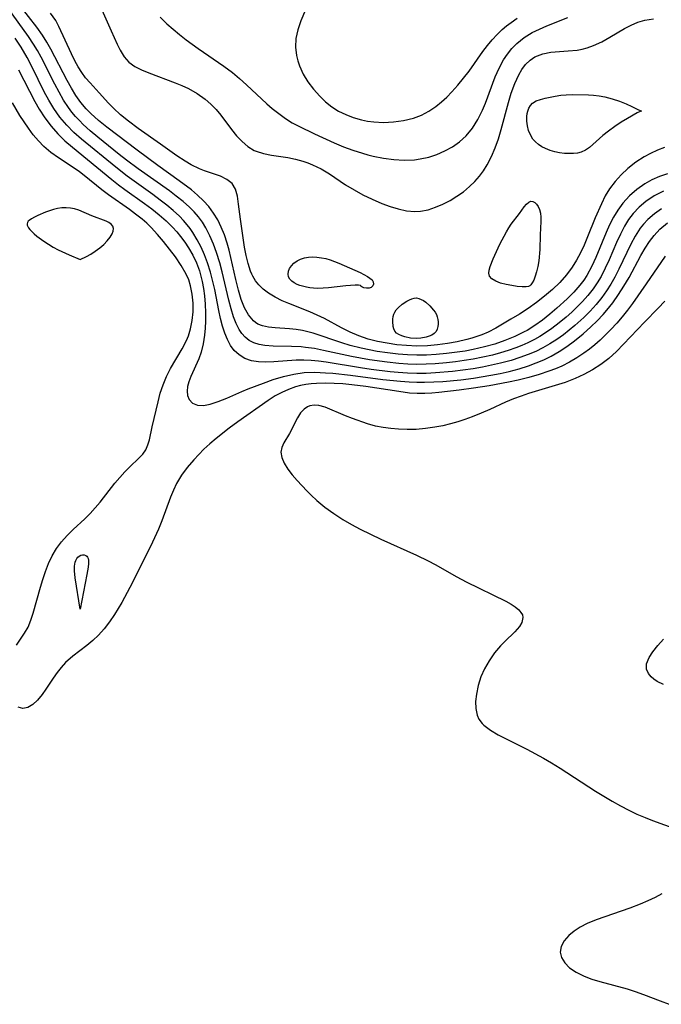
# Model space of a CAD drawing. Header units: inches. Extents: x 1073367 to 1082519, y 1569854 to 1574957.
# Tile 432 of 565: x 1078718 to 1078832, y 1573324 to 1573500. Entities that reach past the tile are written whole.
import ezdxf

# ---------------------------------------------------------------- set-up
doc = ezdxf.new("R2010")
doc.units = ezdxf.units.IN
doc.header["$MEASUREMENT"] = 0
doc.layers.add('CGG_CurvaNivelLidar_v1', color=7, linetype='Continuous', lineweight=30, true_color=0x008008)

msp = doc.modelspace()

# ---------------------------------------------------------------- linework, layer by layer
at = {"layer": 'CGG_CurvaNivelLidar_v1'}
for points in [[(1078833.1434, 1573472.3492, 69.5), (1078831.7221, 1573471.857, 69.5), (1078830.3534, 1573471.2585, 69.5), (1078829.0884, 1573470.5606, 69.5), (1078827.6617, 1573469.5609, 69.5), (1078826.3555, 1573468.4057, 69.5), (1078825.1838, 1573467.1052, 69.5), (1078824.3085, 1573465.896, 69.5), (1078823.5273, 1573464.6058, 69.5), (1078822.8253, 1573463.2535, 69.5), (1078822.2145, 1573461.9152, 69.5), (1078820.3656, 1573457.4202, 69.5), (1078819.6708, 1573455.8934, 69.5), (1078818.778, 1573454.2436, 69.5), (1078818.2266, 1573453.3933, 69.5), (1078817.5545, 1573452.4898, 69.5), (1078816.4708, 1573451.2381, 69.5), (1078815.2976, 1573450.0555, 69.5), (1078813.4497, 1573448.391, 69.5), (1078812.1765, 1573447.325, 69.5), (1078810.869, 1573446.2992, 69.5), (1078809.5197, 1573445.333, 69.5), (1078808.1177, 1573444.4504, 69.5), (1078807.6229, 1573444.1721, 69.5), (1078805.9394, 1573443.3453, 69.5), (1078804.1896, 1573442.6381, 69.5), (1078802.3894, 1573442.031, 69.5), (1078800.5502, 1573441.5142, 69.5), (1078798.5017, 1573441.0471, 69.5), (1078797.0862, 1573440.7827, 69.5), (1078795.6612, 1573440.5582, 69.5), (1078793.7842, 1573440.3211, 69.5), (1078791.8997, 1573440.1502, 69.5), (1078790.2008, 1573440.0594, 69.5), (1078788.5012, 1573440.0392, 69.5), (1078786.8157, 1573440.0982, 69.5), (1078785.134, 1573440.2261, 69.5), (1078783.2653, 1573440.4369, 69.5), (1078781.4094, 1573440.7143, 69.5), (1078779.983, 1573440.9754, 69.5), (1078778.5714, 1573441.2787, 69.5), (1078776.5948, 1573441.7874, 69.5), (1078775.1083, 1573442.2358, 69.5), (1078769.986, 1573443.9615, 69.5), (1078769.0585, 1573444.2143, 69.5), (1078768.1305, 1573444.4207, 69.5), (1078766.9618, 1573444.6142, 69.5), (1078765.8101, 1573444.7411, 69.5), (1078763.2359, 1573444.9003, 69.5), (1078762.0469, 1573445.0239, 69.5), (1078760.9498, 1573445.266, 69.5), (1078760.1575, 1573445.5921, 69.5), (1078759.7417, 1573445.8488, 69.5), (1078759.3523, 1573446.1664, 69.5), (1078758.4893, 1573447.2061, 69.5), (1078757.7849, 1573448.501, 69.5), (1078757.1999, 1573449.9829, 69.5), (1078756.7047, 1573451.599, 69.5), (1078756.229, 1573453.4941, 69.5), (1078755.0237, 1573458.7697, 69.5), (1078754.6811, 1573460.0171, 69.5), (1078754.2032, 1573461.4643, 69.5), (1078753.6359, 1573462.8662, 69.5), (1078753.0023, 1573464.148, 69.5), (1078752.2714, 1573465.3637, 69.5), (1078751.4336, 1573466.4988, 69.5), (1078750.4724, 1573467.5539, 69.5), (1078749.4178, 1573468.536, 69.5), (1078748.2958, 1573469.4694, 69.5), (1078746.1447, 1573471.101, 69.5), (1078742.3119, 1573473.8405, 69.5), (1078738.6546, 1573476.5357, 69.5), (1078733.2199, 1573480.6777, 69.5), (1078731.7644, 1573481.8462, 69.5), (1078730.3873, 1573483.0768, 69.5), (1078729.5444, 1573483.9417, 69.5), (1078728.6203, 1573485.0498, 69.5), (1078727.732, 1573486.3042, 69.5), (1078726.9149, 1573487.6199, 69.5), (1078726.1491, 1573488.9798, 69.5), (1078723.2625, 1573494.5516, 69.5), (1078722.5437, 1573495.8208, 69.5), (1078721.7743, 1573497.0562, 69.5), (1078720.7757, 1573498.4789, 69.5), (1078714.8196, 1573506.1533, 69.5)], [(1078832.4218, 1573469.2317, 70), (1078830.7971, 1573468.4184, 70), (1078829.2914, 1573467.4318, 70), (1078828.0913, 1573466.4164, 70), (1078827.0171, 1573465.2649, 70), (1078826.2138, 1573464.1892, 70), (1078825.4975, 1573463.0365, 70), (1078824.75, 1573461.612, 70), (1078824.0685, 1573460.1322, 70), (1078822.7301, 1573457.0065, 70), (1078822.0541, 1573455.5174, 70), (1078821.3112, 1573454.0659, 70), (1078820.6354, 1573452.9272, 70), (1078819.8913, 1573451.8339, 70), (1078818.9839, 1573450.6756, 70), (1078818.003, 1573449.5756, 70), (1078817.0636, 1573448.6285, 70), (1078816.0846, 1573447.717, 70), (1078815.0761, 1573446.833, 70), (1078813.8385, 1573445.8055, 70), (1078812.5663, 1573444.8227, 70), (1078811.2517, 1573443.9019, 70), (1078810.3745, 1573443.3491, 70), (1078809.474, 1573442.8358, 70), (1078808.241, 1573442.2204, 70), (1078807.1865, 1573441.7616, 70), (1078806.1108, 1573441.3436, 70), (1078804.7544, 1573440.8737, 70), (1078803.376, 1573440.4512, 70), (1078801.9794, 1573440.0734, 70), (1078800.2651, 1573439.6733, 70), (1078798.5333, 1573439.3314, 70), (1078796.9438, 1573439.0673, 70), (1078795.3463, 1573438.8453, 70), (1078793.743, 1573438.6642, 70), (1078791.7559, 1573438.5003, 70), (1078790.1298, 1573438.4227, 70), (1078788.5029, 1573438.406, 70), (1078786.8881, 1573438.4577, 70), (1078785.2748, 1573438.568, 70), (1078783.2142, 1573438.7769, 70), (1078780.0485, 1573439.2189, 70), (1078776.812, 1573439.809, 70), (1078771.8771, 1573440.8894, 70), (1078770.257, 1573441.2046, 70), (1078768.6508, 1573441.4403, 70), (1078767.8526, 1573441.5172, 70), (1078766.1516, 1573441.6008, 70), (1078762.8861, 1573441.6633, 70), (1078761.3689, 1573441.7784, 70), (1078760.3677, 1573441.9499, 70), (1078759.4378, 1573442.2378, 70), (1078758.6099, 1573442.6654, 70), (1078757.8792, 1573443.2405, 70), (1078757.3154, 1573443.8786, 70), (1078756.8283, 1573444.6156, 70), (1078756.2888, 1573445.6886, 70), (1078755.8264, 1573446.8682, 70), (1078755.367, 1573448.3053, 70), (1078754.9589, 1573449.818, 70), (1078753.768, 1573454.8866, 70), (1078753.3519, 1573456.4671, 70), (1078752.7862, 1573458.3249, 70), (1078752.2372, 1573459.8423, 70), (1078751.6076, 1573461.311, 70), (1078750.8815, 1573462.7147, 70), (1078750.2596, 1573463.717, 70), (1078749.565, 1573464.6637, 70), (1078748.7858, 1573465.5583, 70), (1078747.9412, 1573466.403, 70), (1078746.8082, 1573467.4146, 70), (1078745.6144, 1573468.3825, 70), (1078744.3746, 1573469.3164, 70), (1078738.8164, 1573473.2143, 70), (1078736.72, 1573474.7886, 70), (1078735.4487, 1573475.7867, 70), (1078731.6005, 1573478.8925, 70), (1078730.2908, 1573479.9951, 70), (1078729.0324, 1573481.1346, 70), (1078728.3359, 1573481.8228, 70), (1078727.672, 1573482.5381, 70), (1078727.0135, 1573483.3267, 70), (1078726.397, 1573484.1494, 70), (1078725.5196, 1573485.48, 70), (1078724.7135, 1573486.8653, 70), (1078723.9558, 1573488.2879, 70), (1078721.5028, 1573493.1427, 70), (1078720.8563, 1573494.3164, 70), (1078720.1692, 1573495.4643, 70), (1078719.2865, 1573496.7957, 70), (1078713.6751, 1573504.533, 70)], [(1078769.4451, 1573503.5944, 70), (1078767.7931, 1573499.5809, 70), (1078767.269, 1573498.0185, 70), (1078766.9339, 1573496.4546, 70), (1078766.8577, 1573494.9167, 70), (1078767.0349, 1573493.3912, 70), (1078767.2664, 1573492.4692, 70), (1078767.5798, 1573491.5624, 70), (1078768.2422, 1573490.1161, 70), (1078769.0711, 1573488.7306, 70), (1078770.0713, 1573487.3993, 70), (1078771.1946, 1573486.1545, 70), (1078772.2337, 1573485.1677, 70), (1078773.3551, 1573484.2794, 70), (1078774.5422, 1573483.5323, 70), (1078775.8045, 1573482.902, 70), (1078777.1239, 1573482.3819, 70), (1078778.5946, 1573481.9481, 70), (1078779.6883, 1573481.7258, 70), (1078780.7974, 1573481.5802, 70), (1078782.5697, 1573481.4973, 70), (1078784.3412, 1573481.58, 70), (1078786.089, 1573481.8222, 70), (1078787.8843, 1573482.2677, 70), (1078789.3014, 1573482.8101, 70), (1078790.6311, 1573483.4981, 70), (1078791.8831, 1573484.3292, 70), (1078792.8777, 1573485.1392, 70), (1078793.8221, 1573486.0258, 70), (1078794.73, 1573486.9677, 70), (1078795.7897, 1573488.1543, 70), (1078796.8088, 1573489.386, 70), (1078797.7794, 1573490.6576, 70), (1078800.2629, 1573494.1453, 70), (1078801.0833, 1573495.2045, 70), (1078801.9099, 1573496.1978, 70), (1078802.7769, 1573497.1449, 70), (1078803.6963, 1573498.0311, 70), (1078804.4687, 1573498.6827, 70), (1078805.2748, 1573499.2967, 70), (1078806.3592, 1573500.0517, 70)], [(1078832.6183, 1573477.039, 69), (1078831.3639, 1573476.5434, 69), (1078830.1452, 1573475.9828, 69), (1078828.9706, 1573475.3515, 69), (1078827.5166, 1573474.4101, 69), (1078826.0934, 1573473.2848, 69), (1078824.898, 1573472.18, 69), (1078823.7997, 1573470.9892, 69), (1078822.826, 1573469.7002, 69), (1078822.0475, 1573468.4008, 69), (1078821.3643, 1573467.028, 69), (1078820.291, 1573464.5353, 69), (1078818.9179, 1573461.0938, 69), (1078818.3117, 1573459.6525, 69), (1078817.6504, 1573458.2465, 69), (1078816.9554, 1573456.9703, 69), (1078816.1923, 1573455.7452, 69), (1078815.1663, 1573454.3323, 69), (1078813.9656, 1573452.9929, 69), (1078812.6479, 1573451.7483, 69), (1078811.2529, 1573450.566, 69), (1078809.8063, 1573449.4259, 69), (1078808.3093, 1573448.3465, 69), (1078806.7977, 1573447.3685, 69), (1078805.2593, 1573446.4314, 69), (1078802.5609, 1573444.8583, 69), (1078801.1687, 1573444.1564, 69), (1078800.0517, 1573443.6793, 69), (1078798.2689, 1573443.0603, 69), (1078797.388, 1573442.8097, 69), (1078795.676, 1573442.4069, 69), (1078793.9364, 1573442.0939, 69), (1078792.1783, 1573441.8649, 69), (1078790.4091, 1573441.7214, 69), (1078788.51, 1573441.6733, 69), (1078786.6252, 1573441.7455, 69), (1078784.8904, 1573441.9081, 69), (1078783.1709, 1573442.1559, 69), (1078781.4746, 1573442.4902, 69), (1078779.8115, 1573442.9193, 69), (1078778.1571, 1573443.4719, 69), (1078776.6272, 1573444.1199, 69), (1078775.0807, 1573444.9042, 69), (1078772.0375, 1573446.5503, 69), (1078770.746, 1573447.1734, 69), (1078769.436, 1573447.7483, 69), (1078765.683, 1573449.2308, 69), (1078764.5112, 1573449.7327, 69), (1078763.2207, 1573450.3815, 69), (1078762.0243, 1573451.1081, 69), (1078761.1034, 1573451.7937, 69), (1078760.2969, 1573452.5739, 69), (1078759.742, 1573453.2997, 69), (1078759.273, 1573454.1002, 69), (1078759.0897, 1573454.4762, 69), (1078758.8569, 1573455.0206, 69), (1078758.4032, 1573456.3764, 69), (1078758.0542, 1573457.8076, 69), (1078757.7775, 1573459.2862, 69), (1078757.0529, 1573464.2938, 69), (1078756.7226, 1573466.9126, 69), (1078756.4961, 1573468.3476, 69), (1078756.1409, 1573469.6049, 69), (1078755.5547, 1573470.6195, 69), (1078754.6391, 1573471.3601, 69), (1078753.4634, 1573471.9014, 69), (1078750.6536, 1573472.8724, 69), (1078749.773, 1573473.231, 69), (1078748.2547, 1573473.9675, 69), (1078747.1761, 1573474.5847, 69), (1078745.7107, 1573475.5449, 69), (1078742.7834, 1573477.6444, 69), (1078738.8268, 1573480.4064, 69), (1078737.0767, 1573481.7339, 69), (1078735.6876, 1573482.8664, 69), (1078734.3955, 1573484.0469, 69), (1078733.5321, 1573484.9516, 69), (1078731.8959, 1573486.7823, 69), (1078730.2424, 1573488.5465, 69), (1078729.4554, 1573489.4693, 69), (1078728.7682, 1573490.4092, 69), (1078728.1351, 1573491.4064, 69), (1078727.5482, 1573492.4471, 69), (1078726.9136, 1573493.6954, 69), (1078724.7, 1573498.5794, 69), (1078724.1312, 1573499.6283, 69), (1078723.204, 1573500.9864, 69)], [(1078732.3519, 1573501.5542, 69), (1078733.9895, 1573497.8086, 69), (1078735.0711, 1573495.4448, 69), (1078735.6279, 1573494.3601, 69), (1078736.3303, 1573493.2016, 69), (1078737.162, 1573492.2261, 69), (1078738.1963, 1573491.4676, 69), (1078739.4051, 1573490.8538, 69), (1078740.7108, 1573490.3144, 69), (1078745.4266, 1573488.5665, 69), (1078746.6258, 1573488.0785, 69), (1078747.7997, 1573487.5341, 69), (1078749.3408, 1573486.6626, 69), (1078750.7754, 1573485.6425, 69), (1078751.7817, 1573484.7658, 69), (1078752.7103, 1573483.8188, 69), (1078753.5612, 1573482.8181, 69), (1078755.4476, 1573480.2619, 69), (1078756.3551, 1573479.1409, 69), (1078757.3285, 1573478.1162, 69), (1078758.3782, 1573477.2282, 69), (1078759.519, 1573476.5246, 69), (1078759.8566, 1573476.3681, 69), (1078761.1702, 1573475.9362, 69), (1078762.5652, 1573475.664, 69), (1078765.5098, 1573475.2383, 69), (1078766.8282, 1573474.9692, 69), (1078768.1461, 1573474.6072, 69), (1078769.0273, 1573474.3037, 69), (1078769.8977, 1573473.9528, 69), (1078771.4224, 1573473.2136, 69), (1078772.8945, 1573472.3523, 69), (1078775.7783, 1573470.4081, 69), (1078777.2938, 1573469.4772, 69), (1078778.8676, 1573468.6169, 69), (1078780.5378, 1573467.8054, 69), (1078782.233, 1573467.078, 69), (1078783.7059, 1573466.5286, 69), (1078785.1798, 1573466.0813, 69), (1078786.6501, 1573465.7736, 69), (1078788.1123, 1573465.6525, 69), (1078789.1123, 1573465.7061, 69), (1078790.474, 1573465.9606, 69), (1078791.8179, 1573466.3863, 69), (1078793.1404, 1573466.949, 69), (1078794.4364, 1573467.6227, 69), (1078795.6366, 1573468.351, 69), (1078796.7929, 1573469.1617, 69), (1078797.8893, 1573470.0587, 69), (1078798.8227, 1573470.9586, 69), (1078799.6793, 1573471.9379, 69), (1078800.3878, 1573472.9048, 69), (1078801.0249, 1573473.9311, 69), (1078801.7865, 1573475.4102, 69), (1078802.443, 1573476.9598, 69), (1078803.0116, 1573478.5596, 69), (1078803.5251, 1573480.2489, 69), (1078804.8362, 1573485.0772, 69), (1078805.3193, 1573486.6868, 69), (1078805.9248, 1573488.4045, 69), (1078806.6332, 1573489.9877, 69), (1078807.194, 1573490.9561, 69), (1078807.8397, 1573491.8159, 69), (1078808.6759, 1573492.6152, 69), (1078809.5406, 1573493.1787, 69), (1078810.9146, 1573493.7181, 69), (1078812.3754, 1573494, 69), (1078813.9021, 1573494.1347, 69), (1078815.4593, 1573494.2222, 69), (1078817.0519, 1573494.37, 69), (1078817.9766, 1573494.5363, 69), (1078818.8635, 1573494.7748, 69), (1078819.954, 1573495.1802, 69), (1078821.4284, 1573495.8839, 69), (1078822.8805, 1573496.6921, 69), (1078825.484, 1573498.2157, 69), (1078826.6587, 1573498.8365, 69), (1078827.8574, 1573499.3613, 69), (1078829.0945, 1573499.7433, 69), (1078830.6383, 1573499.9671, 69)], [(1078742.7635, 1573500.225, 69.5), (1078743.9516, 1573499.0817, 69.5), (1078745.0628, 1573498.09, 69.5), (1078746.2076, 1573497.1318, 69.5), (1078747.3804, 1573496.2051, 69.5), (1078749.486, 1573494.6595, 69.5), (1078754.0866, 1573491.5274, 69.5), (1078755.6221, 1573490.3919, 69.5), (1078756.8995, 1573489.3336, 69.5), (1078758.1354, 1573488.2236, 69.5), (1078761.7402, 1573484.8398, 69.5), (1078762.7219, 1573483.9822, 69.5), (1078763.8631, 1573483.0742, 69.5), (1078765.0503, 1573482.2284, 69.5), (1078766.2833, 1573481.4514, 69.5), (1078767.4464, 1573480.8055, 69.5), (1078770.2156, 1573479.4442, 69.5), (1078773.777, 1573477.8586, 69.5), (1078775.4244, 1573477.1803, 69.5), (1078777.0871, 1573476.5542, 69.5), (1078778.7689, 1573476.0071, 69.5), (1078779.7385, 1573475.7409, 69.5), (1078780.7136, 1573475.5068, 69.5), (1078782.5577, 1573475.1452, 69.5), (1078784.4023, 1573474.897, 69.5), (1078786.2358, 1573474.7864, 69.5), (1078788.0448, 1573474.8508, 69.5), (1078789.081, 1573474.9876, 69.5), (1078790.5942, 1573475.3258, 69.5), (1078792.0626, 1573475.8066, 69.5), (1078793.4743, 1573476.4179, 69.5), (1078794.8134, 1573477.1569, 69.5), (1078796.0996, 1573478.0592, 69.5), (1078797.2618, 1573479.1098, 69.5), (1078798.405, 1573480.4892, 69.5), (1078799.3702, 1573482.0306, 69.5), (1078800.1786, 1573483.6924, 69.5), (1078800.7021, 1573484.9551, 69.5), (1078802.4665, 1573489.5946, 69.5), (1078803.1509, 1573491.1489, 69.5), (1078803.9385, 1573492.6231, 69.5), (1078804.6344, 1573493.6741, 69.5), (1078805.4151, 1573494.6497, 69.5), (1078806.2807, 1573495.5401, 69.5), (1078807.5911, 1573496.6002, 69.5), (1078809.0297, 1573497.4963, 69.5), (1078810.3236, 1573498.1382, 69.5), (1078811.6675, 1573498.7103, 69.5), (1078815.4034, 1573500.1679, 69.5)], [(1078832.0957, 1573466.0832, 70.5), (1078830.8129, 1573465.2078, 70.5), (1078829.6405, 1573464.2067, 70.5), (1078828.8828, 1573463.4025, 70.5), (1078828.3005, 1573462.666, 70.5), (1078827.368, 1573461.2303, 70.5), (1078826.5914, 1573459.7937, 70.5), (1078824.4969, 1573455.356, 70.5), (1078823.7852, 1573453.9515, 70.5), (1078823.0766, 1573452.7049, 70.5), (1078822.3053, 1573451.495, 70.5), (1078821.4698, 1573450.3284, 70.5), (1078820.4634, 1573449.0875, 70.5), (1078819.3866, 1573447.9037, 70.5), (1078818.25, 1573446.7738, 70.5), (1078816.6294, 1573445.3215, 70.5), (1078815.6263, 1573444.4888, 70.5), (1078814.5985, 1573443.6883, 70.5), (1078813.4243, 1573442.8466, 70.5), (1078812.2133, 1573442.063, 70.5), (1078810.9621, 1573441.3481, 70.5), (1078809.6721, 1573440.7133, 70.5), (1078808.3445, 1573440.1513, 70.5), (1078806.8355, 1573439.604, 70.5), (1078805.2962, 1573439.1235, 70.5), (1078803.4014, 1573438.6155, 70.5), (1078801.796, 1573438.2445, 70.5), (1078800.1768, 1573437.9172, 70.5), (1078798.547, 1573437.6307, 70.5), (1078796.7036, 1573437.356, 70.5), (1078794.853, 1573437.1297, 70.5), (1078791.8059, 1573436.8691, 70.5), (1078790.1547, 1573436.796, 70.5), (1078788.5031, 1573436.7832, 70.5), (1078786.8312, 1573436.8402, 70.5), (1078785.1604, 1573436.9571, 70.5), (1078783.7022, 1573437.0977, 70.5), (1078780.3438, 1573437.5173, 70.5), (1078778.4488, 1573437.7975, 70.5), (1078772.3218, 1573438.7834, 70.5), (1078770.9822, 1573438.9594, 70.5), (1078769.651, 1573439.087, 70.5), (1078768.3299, 1573439.1501, 70.5), (1078766.9858, 1573439.1379, 70.5), (1078763.0007, 1573438.8823, 70.5), (1078761.5978, 1573438.8238, 70.5), (1078760.2549, 1573438.863, 70.5), (1078758.9877, 1573439.0632, 70.5), (1078757.8388, 1573439.4688, 70.5), (1078756.8046, 1573440.0806, 70.5), (1078755.9135, 1573440.8919, 70.5), (1078755.255, 1573441.7852, 70.5), (1078754.7117, 1573442.8086, 70.5), (1078754.2593, 1573443.9344, 70.5), (1078753.8503, 1573445.2356, 70.5), (1078753.5007, 1573446.6056, 70.5), (1078753.1913, 1573448.025, 70.5), (1078752.4577, 1573451.7126, 70.5), (1078752.1325, 1573453.1869, 70.5), (1078751.7032, 1573454.8577, 70.5), (1078751.1932, 1573456.499, 70.5), (1078750.6605, 1573457.9152, 70.5), (1078750.0499, 1573459.2897, 70.5), (1078749.3602, 1573460.6151, 70.5), (1078748.5861, 1573461.8813, 70.5), (1078748.0892, 1573462.5906, 70.5), (1078747.5516, 1573463.2764, 70.5), (1078746.8762, 1573464.0446, 70.5), (1078746.159, 1573464.7809, 70.5), (1078745.0775, 1573465.7846, 70.5), (1078743.9408, 1573466.7445, 70.5), (1078742.7619, 1573467.6694, 70.5), (1078741.4267, 1573468.6586, 70.5), (1078736.8736, 1573471.9322, 70.5), (1078734.8195, 1573473.5432, 70.5), (1078728.7039, 1573478.5265, 70.5), (1078727.3487, 1573479.7284, 70.5), (1078726.0777, 1573481.0011, 70.5), (1078724.8629, 1573482.4495, 70.5), (1078723.7733, 1573483.9994, 70.5), (1078722.8977, 1573485.4553, 70.5), (1078722.0909, 1573486.9601, 70.5), (1078719.9553, 1573491.3136, 70.5), (1078719.0499, 1573493.0445, 70.5), (1078717.9645, 1573494.8832, 70.5), (1078716.9194, 1573496.4896, 70.5)], [(1078717.4719, 1573490.8632, 71), (1078720.3867, 1573485.2056, 71), (1078721.1574, 1573483.8729, 71), (1078722.1728, 1573482.3223, 71), (1078723.2859, 1573480.8473, 71), (1078724.5038, 1573479.4622, 71), (1078725.7603, 1573478.2402, 71), (1078727.0893, 1573477.0821, 71), (1078734.1111, 1573471.3229, 71), (1078735.3397, 1573470.3614, 71), (1078736.4306, 1573469.5566, 71), (1078739.9727, 1573467.0475, 71), (1078741.2743, 1573466.0802, 71), (1078742.5671, 1573465.0507, 71), (1078743.8013, 1573463.9712, 71), (1078744.957, 1573462.8282, 71), (1078745.6814, 1573462.0172, 71), (1078746.3682, 1573461.1784, 71), (1078747.1167, 1573460.1874, 71), (1078747.8098, 1573459.1597, 71), (1078748.5607, 1573457.843, 71), (1078749.2041, 1573456.4659, 71), (1078749.7374, 1573455.0372, 71), (1078750.0156, 1573454.1088, 71), (1078750.2488, 1573453.1654, 71), (1078750.4899, 1573451.9087, 71), (1078750.6629, 1573450.6375, 71), (1078750.7879, 1573449.1133, 71), (1078750.8363, 1573447.5878, 71), (1078750.8174, 1573446.072, 71), (1078750.753, 1573444.8294, 71), (1078750.6386, 1573443.6086, 71), (1078750.3993, 1573442.0654, 71), (1078750.0328, 1573440.5931, 71), (1078749.6112, 1573439.4149, 71), (1078748.186, 1573436.2296, 71), (1078747.8283, 1573435.2701, 71), (1078747.6218, 1573434.4425, 71), (1078747.5456, 1573433.6561, 71), (1078747.6342, 1573432.8569, 71), (1078747.9058, 1573432.1669, 71), (1078748.5177, 1573431.4926, 71), (1078749.3726, 1573431.1168, 71), (1078750.4385, 1573431.0787, 71), (1078751.6528, 1573431.3171, 71), (1078753.0908, 1573431.7904, 71), (1078754.6163, 1573432.4062, 71), (1078757.3164, 1573433.5795, 71), (1078758.4292, 1573434.0285, 71), (1078761.1283, 1573435.0787, 71), (1078762.9025, 1573435.7101, 71), (1078764.7115, 1573436.2593, 71), (1078766.5406, 1573436.6777, 71), (1078768.3957, 1573436.9312, 71), (1078770.285, 1573436.9963, 71), (1078772.1941, 1573436.9249, 71), (1078773.5286, 1573436.8276, 71), (1078776.6541, 1573436.4903, 71), (1078782.4167, 1573435.7393, 71), (1078785.5603, 1573435.4067, 71), (1078787.1338, 1573435.2946, 71), (1078788.5111, 1573435.2402, 71), (1078789.8697, 1573435.2333, 71), (1078791.4862, 1573435.2787, 71), (1078793.1021, 1573435.3722, 71), (1078796.329, 1573435.6751, 71), (1078798.5552, 1573435.9632, 71), (1078801.685, 1573436.4757, 71), (1078803.3259, 1573436.7961, 71), (1078804.9526, 1573437.1607, 71), (1078806.6914, 1573437.6194, 71), (1078808.4, 1573438.1561, 71), (1078809.774, 1573438.6642, 71), (1078811.1172, 1573439.2384, 71), (1078812.4238, 1573439.8849, 71), (1078813.8481, 1573440.7073, 71), (1078815.2238, 1573441.6146, 71), (1078816.5558, 1573442.5919, 71), (1078818.1263, 1573443.8673, 71), (1078819.5086, 1573445.1061, 71), (1078820.6183, 1573446.1888, 71), (1078821.6828, 1573447.3147, 71), (1078822.3524, 1573448.0769, 71), (1078823.3967, 1573449.3766, 71), (1078824.4346, 1573450.8274, 71), (1078825.3999, 1573452.3269, 71), (1078826.2976, 1573453.8637, 71), (1078828.3898, 1573457.7719, 71), (1078829.177, 1573459.1159, 71), (1078829.9437, 1573460.2677, 71), (1078830.7776, 1573461.3517, 71), (1078831.8182, 1573462.4778, 71), (1078833.1594, 1573463.6106, 71)], [(1078717.1599, 1573388.4194, 71.5), (1078718.5865, 1573390.557, 71.5), (1078719.1985, 1573391.6165, 71.5), (1078719.705, 1573392.8173, 71.5), (1078720.1216, 1573394.1119, 71.5), (1078721.4086, 1573398.7428, 71.5), (1078721.8117, 1573400.0889, 71.5), (1078722.2855, 1573401.5208, 71.5), (1078722.8332, 1573402.9203, 71.5), (1078723.4995, 1573404.2937, 71.5), (1078724.2773, 1573405.5988, 71.5), (1078725.1663, 1573406.8202, 71.5), (1078726.1575, 1573407.942, 71.5), (1078727.2215, 1573408.9923, 71.5), (1078729.3105, 1573410.8943, 71.5), (1078730.2639, 1573411.8186, 71.5), (1078731.1768, 1573412.8297, 71.5), (1078732.0414, 1573413.889, 71.5), (1078734.6621, 1573417.2306, 71.5), (1078735.5533, 1573418.2686, 71.5), (1078736.4491, 1573419.2429, 71.5), (1078737.3309, 1573420.1431, 71.5), (1078738.9613, 1573421.6814, 71.5), (1078739.6464, 1573422.4174, 71.5), (1078740.168, 1573423.2017, 71.5), (1078740.555, 1573424.0676, 71.5), (1078740.8101, 1573424.973, 71.5), (1078741.3154, 1573427.2699, 71.5), (1078742.3564, 1573431.7068, 71.5), (1078742.7664, 1573433.2517, 71.5), (1078743.2735, 1573434.7471, 71.5), (1078743.8862, 1573436.2187, 71.5), (1078744.5927, 1573437.6505, 71.5), (1078746.6679, 1573441.1837, 71.5), (1078747.4454, 1573442.6785, 71.5), (1078747.7932, 1573443.5152, 71.5), (1078748.166, 1573444.7202, 71.5), (1078748.4643, 1573446.2311, 71.5), (1078748.6117, 1573447.7758, 71.5), (1078748.6144, 1573449.3333, 71.5), (1078748.4681, 1573450.883, 71.5), (1078748.1579, 1573452.4036, 71.5), (1078747.83, 1573453.4398, 71.5), (1078747.3939, 1573454.4672, 71.5), (1078746.5094, 1573456.0319, 71.5), (1078745.4653, 1573457.5341, 71.5), (1078743.3282, 1573460.2938, 71.5), (1078742.28, 1573461.5541, 71.5), (1078741.1637, 1573462.7605, 71.5), (1078740.3577, 1573463.53, 71.5), (1078739.5131, 1573464.2638, 71.5), (1078738.368, 1573465.1718, 71.5), (1078737.248, 1573465.9942, 71.5), (1078733.5306, 1573468.6005, 71.5), (1078732.3519, 1573469.5066, 71.5), (1078729.2072, 1573472.0336, 71.5), (1078728.3575, 1573472.6736, 71.5), (1078727.4215, 1573473.3361, 71.5), (1078724.6259, 1573475.183, 71.5), (1078723.2784, 1573476.137, 71.5), (1078722.0193, 1573477.1825, 71.5), (1078721.0285, 1573478.1939, 71.5), (1078720.114, 1573479.2917, 71.5), (1078719.2542, 1573480.4532, 71.5), (1078717.7338, 1573482.738, 71.5), (1078716.4023, 1573485.0184, 71.5)], [(1078832.7236, 1573457.6595, 71.5), (1078829.3617, 1573452.7289, 71.5), (1078826.8902, 1573449.2321, 71.5), (1078826.0009, 1573448.0327, 71.5), (1078825.0779, 1573446.8632, 71.5), (1078824.1002, 1573445.7222, 71.5), (1078823.0835, 1573444.6213, 71.5), (1078821.1315, 1573442.6894, 71.5), (1078820.1974, 1573441.8603, 71.5), (1078819.2469, 1573441.0986, 71.5), (1078818.2622, 1573440.3822, 71.5), (1078816.9901, 1573439.5459, 71.5), (1078815.6744, 1573438.7807, 71.5), (1078814.3141, 1573438.0973, 71.5), (1078813.1825, 1573437.611, 71.5), (1078812.0264, 1573437.1716, 71.5), (1078810.2622, 1573436.5767, 71.5), (1078808.4642, 1573436.0516, 71.5), (1078806.5352, 1573435.5741, 71.5), (1078804.8294, 1573435.2146, 71.5), (1078801.3893, 1573434.6078, 71.5), (1078798.6032, 1573434.1851, 71.5), (1078796.023, 1573433.8336, 71.5), (1078792.4074, 1573433.4081, 71.5), (1078791.1396, 1573433.2868, 71.5), (1078789.8794, 1573433.2082, 71.5), (1078788.5499, 1573433.2013, 71.5), (1078787.1923, 1573433.2913, 71.5), (1078785.252, 1573433.5498, 71.5), (1078779.3691, 1573434.4567, 71.5), (1078776.9104, 1573434.7713, 71.5), (1078775.3187, 1573434.9226, 71.5), (1078773.7338, 1573435.0208, 71.5), (1078772.1624, 1573435.0567, 71.5), (1078770.6122, 1573435.0168, 71.5), (1078769.6468, 1573434.943, 71.5), (1078768.6946, 1573434.8182, 71.5), (1078767.7632, 1573434.6329, 71.5), (1078766.8479, 1573434.3868, 71.5), (1078765.6036, 1573433.9495, 71.5), (1078764.3972, 1573433.412, 71.5), (1078763.2328, 1573432.7825, 71.5), (1078761.9912, 1573431.9915, 71.5), (1078756.5828, 1573428.1946, 71.5), (1078755.027, 1573427.0507, 71.5), (1078752.7076, 1573425.226, 71.5), (1078751.5959, 1573424.272, 71.5), (1078750.5308, 1573423.2821, 71.5), (1078748.714, 1573421.3857, 71.5), (1078747.5773, 1573420.052, 71.5), (1078746.546, 1573418.6599, 71.5), (1078745.6591, 1573417.1908, 71.5), (1078745.0881, 1573415.9846, 71.5), (1078744.5894, 1573414.7334, 71.5), (1078743.0329, 1573410.513, 71.5), (1078742.434, 1573409.0418, 71.5), (1078741.3801, 1573406.7242, 71.5), (1078739.7642, 1573403.4513, 71.5), (1078737.3129, 1573398.6914, 71.5), (1078735.8867, 1573396.0059, 71.5), (1078734.6189, 1573393.8387, 71.5), (1078733.7342, 1573392.5307, 71.5), (1078732.7776, 1573391.2993, 71.5), (1078731.743, 1573390.1618, 71.5), (1078730.7177, 1573389.2071, 71.5), (1078729.6481, 1573388.3247, 71.5), (1078727.1705, 1573386.4282, 71.5), (1078725.8816, 1573385.2975, 71.5), (1078725.0891, 1573384.4276, 71.5), (1078724.3672, 1573383.4972, 71.5), (1078723.6972, 1573382.5328, 71.5), (1078722.3859, 1573380.5338, 71.5), (1078721.7246, 1573379.6072, 71.5), (1078720.8859, 1573378.6197, 71.5), (1078720.0159, 1573377.8282, 71.5), (1078719.137, 1573377.2971, 71.5), (1078718.2726, 1573377.108, 71.5), (1078717.4494, 1573377.326, 71.5)], [(1078832.6515, 1573449.6738, 72), (1078831.4767, 1573448.4104, 72), (1078829.0593, 1573445.9454, 72), (1078825.324, 1573441.9793, 72), (1078824.0412, 1573440.6856, 72), (1078822.6961, 1573439.4745, 72), (1078821.2918, 1573438.4056, 72), (1078819.8083, 1573437.4476, 72), (1078818.2603, 1573436.5938, 72), (1078816.6932, 1573435.8635, 72), (1078814.9231, 1573435.1935, 72), (1078813.1101, 1573434.615, 72), (1078808.403, 1573433.2131, 72), (1078807.0464, 1573432.7569, 72), (1078805.71, 1573432.2542, 72), (1078804.3053, 1573431.6536, 72), (1078801.5173, 1573430.378, 72), (1078799.931, 1573429.7, 72), (1078798.3207, 1573429.0665, 72), (1078797.0526, 1573428.6062, 72), (1078795.773, 1573428.1833, 72), (1078794.481, 1573427.8085, 72), (1078793.0878, 1573427.472, 72), (1078791.6848, 1573427.1987, 72), (1078790.0115, 1573426.955, 72), (1078788.3361, 1573426.8174, 72), (1078786.7796, 1573426.7995, 72), (1078785.2307, 1573426.8662, 72), (1078783.8421, 1573426.9821, 72), (1078782.4722, 1573427.1615, 72), (1078781.1293, 1573427.4238, 72), (1078779.6889, 1573427.8211, 72), (1078777.0029, 1573428.7566, 72), (1078775.7622, 1573429.237, 72), (1078772.1219, 1573430.7757, 72), (1078770.9967, 1573431.0769, 72), (1078770.1773, 1573431.1248, 72), (1078769.4136, 1573430.9961, 72), (1078768.9707, 1573430.8176, 72), (1078768.4228, 1573430.4504, 72), (1078767.7785, 1573429.752, 72), (1078767.2323, 1573428.9007, 72), (1078765.7752, 1573426.0645, 72), (1078764.778, 1573424.4104, 72), (1078764.4148, 1573423.6125, 72), (1078764.2643, 1573422.7813, 72), (1078764.418, 1573421.8282, 72), (1078764.8523, 1573420.8136, 72), (1078765.5052, 1573419.7574, 72), (1078766.2731, 1573418.7411, 72), (1078767.1523, 1573417.7079, 72), (1078768.865, 1573415.8754, 72), (1078769.649, 1573415.0931, 72), (1078770.6523, 1573414.1584, 72), (1078772.114, 1573412.9563, 72), (1078773.6752, 1573411.8302, 72), (1078775.3151, 1573410.7775, 72), (1078776.8412, 1573409.8941, 72), (1078778.4056, 1573409.0578, 72), (1078782.0807, 1573407.2652, 72), (1078788.4016, 1573404.3985, 72), (1078790.4897, 1573403.4045, 72), (1078791.7784, 1573402.7392, 72), (1078795.6306, 1573400.5469, 72), (1078797.2706, 1573399.691, 72), (1078804.3264, 1573396.2343, 72), (1078805.2906, 1573395.6891, 72), (1078806.0298, 1573395.1934, 72), (1078806.6399, 1573394.6767, 72), (1078807.0437, 1573394.2059, 72), (1078807.2871, 1573393.7654, 72), (1078807.3968, 1573393.3111, 72), (1078807.2059, 1573392.4091, 72), (1078806.7817, 1573391.7326, 72), (1078805.9454, 1573390.7809, 72), (1078804.1649, 1573389.0368, 72), (1078803.4081, 1573388.2542, 72), (1078802.3527, 1573386.9982, 72), (1078801.3861, 1573385.628, 72), (1078800.542, 1573384.1736, 72), (1078799.9065, 1573382.7686, 72), (1078799.4064, 1573381.2135, 72), (1078799.0878, 1573379.6598, 72), (1078798.9615, 1573378.3439, 72), (1078798.9989, 1573377.0946, 72), (1078799.2356, 1573375.9459, 72), (1078799.5513, 1573375.2128, 72), (1078800.1055, 1573374.4497, 72), (1078800.4178, 1573374.1308, 72), (1078801.5836, 1573373.227, 72), (1078802.9713, 1573372.4149, 72), (1078808.1137, 1573369.8558, 72), (1078811.0391, 1573368.2727, 72), (1078812.4971, 1573367.4213, 72), (1078813.9971, 1573366.4931, 72), (1078820.3363, 1573362.3831, 72), (1078823.3009, 1573360.5908, 72), (1078824.8074, 1573359.7525, 72), (1078826.2533, 1573359.0071, 72), (1078827.7125, 1573358.3151, 72), (1078829.1802, 1573357.682, 72), (1078830.5116, 1573357.1616, 72), (1078834.7301, 1573355.6117, 72)], [(1078832.4313, 1573381.3588, 72), (1078831.3277, 1573381.9428, 72), (1078830.7361, 1573382.3339, 72), (1078830.2317, 1573382.7529, 72), (1078829.7422, 1573383.3343, 72), (1078829.4206, 1573384.1186, 72), (1078829.4361, 1573385.0609, 72), (1078829.8649, 1573386.1668, 72), (1078830.5486, 1573387.225, 72), (1078831.4283, 1573388.3199, 72), (1078832.4419, 1573389.4517, 72)], [(1078832.1679, 1573344.0821, 72), (1078830.9408, 1573343.4375, 72), (1078829.6766, 1573342.8366, 72), (1078828.3034, 1573342.2481, 72), (1078826.438, 1573341.5475, 72), (1078820.413, 1573339.4408, 72), (1078818.8497, 1573338.8081, 72), (1078817.6134, 1573338.1814, 72), (1078816.504, 1573337.4746, 72), (1078815.5546, 1573336.6921, 72), (1078814.7349, 1573335.7433, 72), (1078814.2064, 1573334.7433, 72), (1078814.0308, 1573333.7307, 72), (1078814.2588, 1573332.746, 72), (1078814.8346, 1573331.8099, 72), (1078815.693, 1573330.9488, 72), (1078816.8961, 1573330.1219, 72), (1078818.3125, 1573329.4229, 72), (1078819.6481, 1573328.9272, 72), (1078821.0678, 1573328.4959, 72), (1078825.957, 1573327.1824, 72), (1078827.4164, 1573326.7285, 72), (1078828.8729, 1573326.1978, 72), (1078831.845, 1573325.018, 72), (1078833.4309, 1573324.4231, 72)]]:
    msp.add_polyline3d(points, dxfattribs=at)
for points in [[(1078828.5, 1573483.4896, 68.5), (1078828.2978, 1573483.4328, 68.5), (1078827.7705, 1573483.1794, 68.5), (1078826.0099, 1573482.2117, 68.5), (1078824.9127, 1573481.5464, 68.5), (1078823.7628, 1573480.7893, 68.5), (1078822.6299, 1573479.9613, 68.5), (1078821.6394, 1573479.1466, 68.5), (1078819.2685, 1573477.048, 68.5), (1078818.551, 1573476.5547, 68.5), (1078817.7854, 1573476.1946, 68.5), (1078817.1001, 1573476.0204, 68.5), (1078816.3791, 1573475.942, 68.5), (1078815.6321, 1573475.9355, 68.5), (1078814.7771, 1573475.9923, 68.5), (1078813.9143, 1573476.1086, 68.5), (1078813.0573, 1573476.2835, 68.5), (1078812.22, 1573476.5209, 68.5), (1078811.4185, 1573476.8304, 68.5), (1078810.7633, 1573477.1668, 68.5), (1078810.1588, 1573477.5648, 68.5), (1078809.6174, 1573478.0234, 68.5), (1078809.1548, 1573478.5452, 68.5), (1078808.7164, 1573479.2641, 68.5), (1078808.4001, 1573480.0504, 68.5), (1078808.1919, 1573480.8747, 68.5), (1078808.0873, 1573481.7108, 68.5), (1078808.0913, 1573482.533, 68.5), (1078808.1679, 1573483.1033, 68.5), (1078808.2598, 1573483.4884, 68.5), (1078808.4642, 1573484.0445, 68.5), (1078808.7457, 1573484.5347, 68.5), (1078809.1105, 1573484.9388, 68.5), (1078809.7409, 1573485.3308, 68.5), (1078810.5007, 1573485.6092, 68.5), (1078811.3246, 1573485.8335, 68.5), (1078813.1525, 1573486.1952, 68.5), (1078814.1235, 1573486.327, 68.5), (1078815.1175, 1573486.4155, 68.5), (1078816.142, 1573486.454, 68.5), (1078819.0483, 1573486.425, 68.5), (1078819.9646, 1573486.3674, 68.5), (1078820.9492, 1573486.2515, 68.5), (1078821.9719, 1573486.0649, 68.5), (1078823.2958, 1573485.7152, 68.5), (1078824.5796, 1573485.2802, 68.5), (1078825.7691, 1573484.8089, 68.5), (1078826.8105, 1573484.3488, 68.5), (1078827.6494, 1573483.9462, 68.5)], [(1078728.5, 1573457.1017, 72), (1078729.6144, 1573457.6305, 72), (1078730.3529, 1573458.0448, 72), (1078731.164, 1573458.5562, 72), (1078731.9824, 1573459.1537, 72), (1078732.6814, 1573459.7609, 72), (1078733.2998, 1573460.4, 72), (1078733.8075, 1573461.037, 72), (1078734.1747, 1573461.6359, 72), (1078734.3715, 1573462.1607, 72), (1078734.407, 1573462.6111, 72), (1078734.3014, 1573463.0098, 72), (1078734.0214, 1573463.3587, 72), (1078733.6034, 1573463.6553, 72), (1078733.088, 1573463.9176, 72), (1078730.5799, 1573464.8778, 72), (1078728.2273, 1573465.8825, 72), (1078727.5, 1573466.091, 72), (1078726.7474, 1573466.2249, 72), (1078725.9801, 1573466.284, 72), (1078725.2075, 1573466.2618, 72), (1078724.4613, 1573466.157, 72), (1078723.7219, 1573465.9865, 72), (1078722.2819, 1573465.5164, 72), (1078720.944, 1573464.9506, 72), (1078720.3445, 1573464.6508, 72), (1078719.8181, 1573464.3465, 72), (1078719.3939, 1573464.0411, 72), (1078719.236, 1573463.8917, 72), (1078719.091, 1573463.6906, 72), (1078719.0168, 1573463.4421, 72), (1078719.0443, 1573463.1861, 72), (1078719.2794, 1573462.7248, 72), (1078719.5223, 1573462.4167, 72), (1078720.2617, 1573461.6836, 72), (1078720.7567, 1573461.2601, 72), (1078722.0342, 1573460.3206, 72), (1078723.6851, 1573459.3, 72), (1078724.5712, 1573458.8169, 72), (1078726.4969, 1573457.9034, 72)], [(1078808.5, 1573452.3281, 68.5), (1078808.3761, 1573452.2825, 68.5), (1078807.9521, 1573452.2435, 68.5), (1078807.2611, 1573452.2434, 68.5), (1078806.3901, 1573452.3021, 68.5), (1078805.4105, 1573452.4258, 68.5), (1078804.3936, 1573452.617, 68.5), (1078803.4125, 1573452.878, 68.5), (1078802.5421, 1573453.2109, 68.5), (1078801.8599, 1573453.619, 68.5), (1078801.4433, 1573454.1055, 68.5), (1078801.3365, 1573454.6274, 68.5), (1078801.3941, 1573455.2087, 68.5), (1078801.5525, 1573455.8372, 68.5), (1078802.0636, 1573457.1853, 68.5), (1078803.2871, 1573459.7863, 68.5), (1078804.4325, 1573462.0159, 68.5), (1078804.8489, 1573462.7263, 68.5), (1078805.2937, 1573463.404, 68.5), (1078806.7789, 1573465.3004, 68.5), (1078807.6356, 1573466.4464, 68.5), (1078808.0286, 1573466.9233, 68.5), (1078808.4143, 1573467.2788, 68.5), (1078808.8035, 1573467.4567, 68.5), (1078809.1577, 1573467.4252, 68.5), (1078809.5076, 1573467.2371, 68.5), (1078809.8365, 1573466.9237, 68.5), (1078810.1257, 1573466.5082, 68.5), (1078810.3536, 1573466.0069, 68.5), (1078810.5155, 1573465.3537, 68.5), (1078810.5899, 1573464.6326, 68.5), (1078810.5951, 1573463.8661, 68.5), (1078810.4594, 1573461.5016, 68.5), (1078810.3875, 1573458.8879, 68.5), (1078810.2051, 1573456.8369, 68.5), (1078810.0471, 1573455.8264, 68.5), (1078809.8367, 1573454.8795, 68.5), (1078809.5972, 1573454.0959, 68.5), (1078809.3283, 1573453.4279, 68.5), (1078809.0493, 1573452.902, 68.5), (1078808.8265, 1573452.5846, 68.5), (1078808.6428, 1573452.3876, 68.5)], [(1078778.5, 1573452.3406, 68.5), (1078778.5042, 1573452.4084, 68.5), (1078778.4215, 1573452.4638, 68.5), (1078778.0687, 1573452.5215, 68.5), (1078777.4883, 1573452.5213, 68.5), (1078775.8215, 1573452.3845, 68.5), (1078772.7398, 1573452.0504, 68.5), (1078770.8389, 1573451.9334, 68.5), (1078770.0471, 1573451.9574, 68.5), (1078769.4156, 1573452.0274, 68.5), (1078768.8006, 1573452.1364, 68.5), (1078767.6585, 1573452.4404, 68.5), (1078767.1461, 1573452.6382, 68.5), (1078766.6286, 1573452.9101, 68.5), (1078766.1874, 1573453.2319, 68.5), (1078765.8431, 1573453.6, 68.5), (1078765.623, 1573454.0138, 68.5), (1078765.5503, 1573454.4936, 68.5), (1078765.6216, 1573454.9979, 68.5), (1078765.8169, 1573455.5004, 68.5), (1078766.1265, 1573455.9748, 68.5), (1078766.5823, 1573456.431, 68.5), (1078767.1367, 1573456.8203, 68.5), (1078767.7648, 1573457.1355, 68.5), (1078768.4495, 1573457.3631, 68.5), (1078769.1703, 1573457.4897, 68.5), (1078769.9205, 1573457.5314, 68.5), (1078770.6878, 1573457.5019, 68.5), (1078771.4624, 1573457.4088, 68.5), (1078772.2359, 1573457.2534, 68.5), (1078773.0187, 1573457.0309, 68.5), (1078774.5613, 1573456.4553, 68.5), (1078778.3792, 1573454.7637, 68.5), (1078779.6657, 1573454.085, 68.5), (1078780.1339, 1573453.7746, 68.5), (1078780.4958, 1573453.4404, 68.5), (1078780.7117, 1573453.0865, 68.5), (1078780.7536, 1573452.7128, 68.5), (1078780.6293, 1573452.3732, 68.5), (1078780.3687, 1573452.1127, 68.5), (1078780.0039, 1573451.9682, 68.5), (1078779.5166, 1573451.9576, 68.5), (1078779.0402, 1573452.0569, 68.5), (1078778.6705, 1573452.2016, 68.5)], [(1078788.5, 1573442.9879, 68.5), (1078787.3815, 1573443.0995, 68.5), (1078786.319, 1573443.3104, 68.5), (1078785.7818, 1573443.4778, 68.5), (1078785.2873, 1573443.6967, 68.5), (1078784.8714, 1573443.9757, 68.5), (1078784.5547, 1573444.3312, 68.5), (1078784.3587, 1573444.7288, 68.5), (1078784.2634, 1573445.143, 68.5), (1078784.1973, 1573446.0197, 68.5), (1078784.2184, 1573446.4645, 68.5), (1078784.2793, 1573446.9026, 68.5), (1078784.3872, 1573447.3256, 68.5), (1078784.5531, 1573447.7244, 68.5), (1078784.8087, 1573448.1221, 68.5), (1078785.1263, 1573448.4876, 68.5), (1078785.8791, 1573449.1412, 68.5), (1078786.7155, 1573449.6919, 68.5), (1078787.1474, 1573449.9167, 68.5), (1078787.5823, 1573450.0935, 68.5), (1078788.0162, 1573450.2056, 68.5), (1078788.4456, 1573450.2297, 68.5), (1078788.8604, 1573450.1488, 68.5), (1078789.2677, 1573449.9824, 68.5), (1078789.6674, 1573449.7529, 68.5), (1078790.0586, 1573449.4767, 68.5), (1078790.8053, 1573448.8277, 68.5), (1078791.471, 1573448.0877, 68.5), (1078791.7513, 1573447.6874, 68.5), (1078791.9772, 1573447.264, 68.5), (1078792.1246, 1573446.8505, 68.5), (1078792.2194, 1573446.4217, 68.5), (1078792.2698, 1573445.9855, 68.5), (1078792.2799, 1573445.5497, 68.5), (1078792.2488, 1573445.122, 68.5), (1078792.1325, 1573444.6939, 68.5), (1078791.9103, 1573444.2844, 68.5), (1078791.5798, 1573443.9239, 68.5), (1078791.1523, 1573443.6363, 68.5), (1078790.659, 1573443.4144, 68.5), (1078790.1398, 1573443.2486, 68.5), (1078789.1779, 1573443.0525, 68.5)], [(1078728.5, 1573394.8223, 71), (1078727.6076, 1573400.375, 71), (1078727.481, 1573401.6549, 71), (1078727.4825, 1573402.4802, 71), (1078727.5945, 1573403.1789, 71), (1078727.7021, 1573403.4963, 71), (1078727.8655, 1573403.8055, 71), (1078728.0751, 1573404.0666, 71), (1078728.3242, 1573404.2673, 71), (1078728.6001, 1573404.4053, 71), (1078728.9046, 1573404.478, 71), (1078729.2011, 1573404.4722, 71), (1078729.4673, 1573404.3799, 71), (1078729.6448, 1573404.2372, 71), (1078729.7878, 1573404.0432, 71), (1078729.8955, 1573403.8094, 71), (1078729.9647, 1573403.5449, 71), (1078729.9891, 1573402.9387, 71), (1078729.9162, 1573402.2743, 71), (1078729.6952, 1573400.9815, 71)]]:
    msp.add_polyline3d(points, close=True, dxfattribs=at)

doc.saveas('drawing.dxf')
